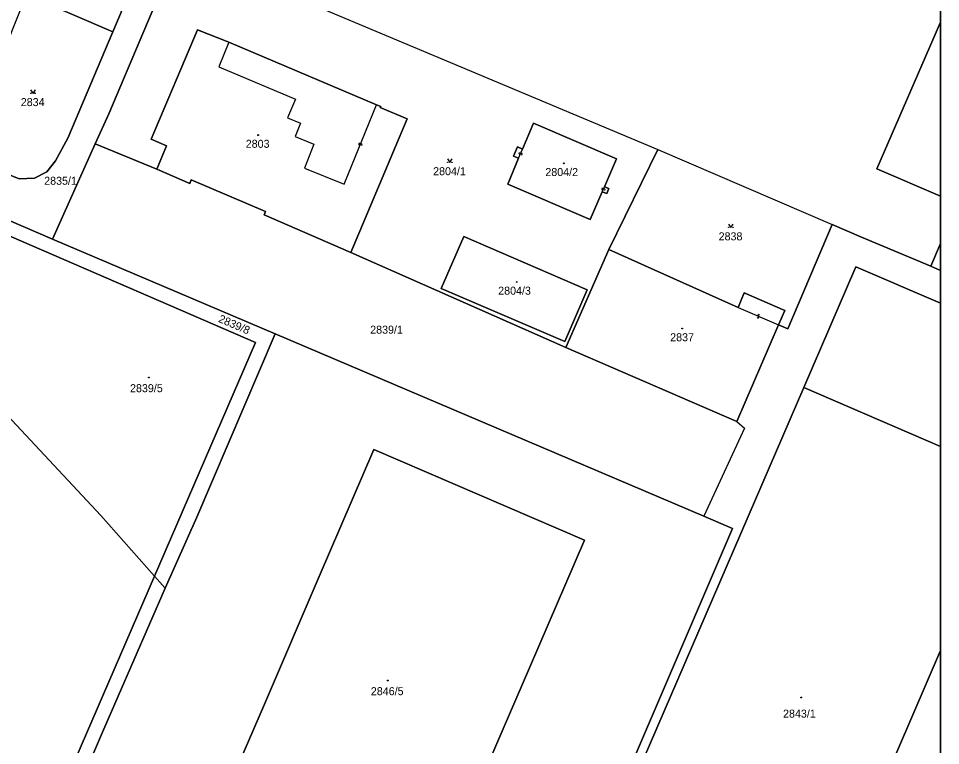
# Model space of a CAD drawing. Extents: x -596024 to -594475, y -1163820 to -1161957.
# Drawn here: x -594671.4 to -594475.5, y -1162561.7 to -1162407.1 of the extents above; entities that cross this region are included whole.
import ezdxf

# ---------------------------------------------------------------- set-up
doc = ezdxf.new("R2010")
doc.units = 0
for name, color, linetype in [('Level 1', 7, 'Continuous'), ('Level 13', 7, 'Continuous'), ('Level 3', 7, 'Continuous'), ('Level 4', 7, 'Continuous'), ('Level 5', 7, 'Continuous'), ('Level 60', 7, 'Continuous'), ('Vrstva 60', 7, 'Continuous'), ('Vrstva 63', 7, 'Continuous')]:
    doc.layers.add(name, color=color, linetype=linetype)

msp = doc.modelspace()

# ---------------------------------------------------------------- linework, layer by layer
at = {"layer": 'Level 1'}
for p, q in [((-594477.55, -1162459.84), (-594475.47, -1162455)), ((-594477.55, -1162459.84), (-594475.47, -1162460.72)), ((-594475.47, -1162498.12), (-594504.55, -1162485.6))]:
    msp.add_line(p, q, dxfattribs=at)
for points in [[(-594637.27, -1162392.22), (-594652.18, -1162427.42), (-594655.04, -1162433.78)], [(-594651.34, -1162409.99), (-594643.71, -1162392.05)], [(-594637.27, -1162392.22), (-594535.51, -1162435.02)], [(-594667.43, -1162402.94), (-594651.34, -1162409.99)], [(-594641.97, -1162439.22), (-594639.91, -1162434.25), (-594643.19, -1162432.83), (-594633.35, -1162409.55), (-594626.69, -1162412.19)], [(-594475.47, -1162407.92), (-594488.98, -1162439.14), (-594475.47, -1162444.95)], [(-594651.34, -1162409.99), (-594660.9, -1162432.59), (-594663.46, -1162437.42), (-594665.34, -1162439.76), (-594667.96, -1162441.13), (-594671.23, -1162441.24), (-594673.97, -1162440.12)], [(-594595.27, -1162425.51), (-594626.69, -1162412.19)], [(-594600.78, -1162456.89), (-594588.79, -1162428.45), (-594594.5, -1162426.08), (-594594.41, -1162425.87), (-594595.27, -1162425.51)], [(-594546.88, -1162442.93), (-594544.31, -1162436.99), (-594561.94, -1162429.42), (-594564.27, -1162434.91)], [(-594664.15, -1162454.04), (-594655.04, -1162433.78)], [(-594655.04, -1162433.78), (-594641.97, -1162439.22)], [(-594564.27, -1162434.91), (-594565.38, -1162434.43), (-594566.21, -1162436.4), (-594565.1, -1162436.88)], [(-594545.95, -1162456.27), (-594535.51, -1162435.02)], [(-594535.51, -1162435.02), (-594498.52, -1162450.95)], [(-594565.1, -1162436.88), (-594567.43, -1162442.35), (-594549.88, -1162449.89), (-594547.33, -1162443.98)], [(-594600.78, -1162456.89), (-594619.16, -1162448.91), (-594618.85, -1162448.19), (-594634.66, -1162441.45), (-594634.98, -1162442.24), (-594641.97, -1162439.22)], [(-594547.33, -1162443.98), (-594546.39, -1162444.37), (-594545.94, -1162443.32), (-594546.88, -1162442.93)], [(-594642.46, -1162525.73), (-594659.42, -1162564.93), (-594671.93, -1162593.86), (-594738.71, -1162564.94), (-594726.35, -1162535.99), (-594702.26, -1162480.31), (-594710.34, -1162476.78), (-594713.85, -1162474.39), (-594717.08, -1162469.84), (-594718.29, -1162464.87), (-594717.89, -1162460.88), (-594716.06, -1162456.23), (-594717.81, -1162453.88), (-594710.73, -1162448.61), (-594708.63, -1162451.59), (-594692.8, -1162458.44), (-594687.89, -1162447.11), (-594677.66, -1162451.54)], [(-594676.67, -1162448.71), (-594664.15, -1162454.04)], [(-594677.66, -1162451.54), (-594686.8, -1162477.58), (-594653.86, -1162512.79), (-594642.46, -1162525.73)], [(-594677.66, -1162451.54), (-594620.97, -1162476.06), (-594642.46, -1162525.73)], [(-594509.9, -1162472.3), (-594507.94, -1162473.15), (-594498.52, -1162450.95)], [(-594477.55, -1162459.84), (-594492.27, -1162453.64), (-594498.52, -1162450.95)], [(-594664.15, -1162454.04), (-594616.82, -1162474.18)], [(-594576.74, -1162453.49), (-594550.51, -1162464.84), (-594555.26, -1162475.83), (-594581.55, -1162464.59), (-594576.74, -1162453.49)], [(-594555.05, -1162477.07), (-594545.95, -1162456.27)], [(-594518.49, -1162468.61), (-594545.95, -1162456.27)], [(-594555.05, -1162477.07), (-594600.78, -1162456.89)], [(-594504.55, -1162485.6), (-594493.49, -1162459.94), (-594475.47, -1162467.69)], [(-594518.49, -1162468.61), (-594517.16, -1162465.51), (-594508.57, -1162469.21), (-594509.9, -1162472.3)], [(-594616.82, -1162474.18), (-594633.44, -1162513.14), (-594640.23, -1162528.26)], [(-594525.77, -1162512.94), (-594616.82, -1162474.18)], [(-594518.77, -1162492.82), (-594509.9, -1162472.3)], [(-594555.05, -1162477.07), (-594518.77, -1162492.82)], [(-594547.58, -1162585.46), (-594504.55, -1162485.6)], [(-594518.77, -1162492.82), (-594517.12, -1162494.23), (-594525.77, -1162512.94)], [(-594595.88, -1162498.78), (-594551.12, -1162518.03), (-594562.8, -1162545.18), (-594571.31, -1162564.94), (-594594.11, -1162617.93), (-594638.87, -1162598.66), (-594619.11, -1162552.96), (-594607.5, -1162525.78), (-594595.88, -1162498.78)], [(-594563.33, -1162617.21), (-594546.03, -1162577.09), (-594519.65, -1162515.55), (-594525.77, -1162512.94)], [(-594642.46, -1162525.73), (-594640.23, -1162528.26)], [(-594671.35, -1162600.14), (-594659.05, -1162571.75), (-594653.5, -1162558.91), (-594640.23, -1162528.26)], [(-594547.58, -1162585.46), (-594502.68, -1162604.79), (-594475.47, -1162541.54)]]:
    msp.add_lwpolyline(points, dxfattribs=at)
at = {"layer": 'Level 13'}
for centre, start, end in [((-594598.88, -1162433.87), 105.215, 337.313), ((-594598.54, -1162434.01), 285.0006, 157.5906), ((-594564.86, -1162435.83), 104.5261, 336.6241), ((-594564.52, -1162435.97), 284.3116, 156.9016), ((-594547.27, -1162443.39), 104.1741, 336.2721), ((-594546.93, -1162443.53), 283.9597, 156.5497), ((-594514.13, -1162470.29), 14.1259, 246.2239), ((-594514.27, -1162470.63), 193.9114, 66.5014)]:
    msp.add_arc(centre, 0.184, start, end, dxfattribs=at)
at = {"layer": 'Level 3'}
for points in [[(-594626.69, -1162412.19), (-594628.82, -1162417.41), (-594612.54, -1162424.32), (-594614.2, -1162428.27), (-594611.46, -1162429.44), (-594612.6, -1162432.23), (-594608.63, -1162433.89), (-594610.58, -1162438.94), (-594602.14, -1162442.38), (-594595.27, -1162425.51)], [(-594565.1, -1162436.88), (-594564.27, -1162434.91)], [(-594547.33, -1162443.98), (-594546.88, -1162442.93)], [(-594518.49, -1162468.61), (-594509.9, -1162472.3)]]:
    msp.add_lwpolyline(points, dxfattribs=at)
at = {"layer": 'Level 5'}
for points in [[(-594668.77, -1162422.33), (-594668.27, -1162423.08), (-594667.77, -1162422.33)], [(-594580.23, -1162437.02), (-594579.73, -1162437.77), (-594579.23, -1162437.02)], [(-594520.5, -1162450.87), (-594520, -1162451.62), (-594519.5, -1162450.87)]]:
    msp.add_lwpolyline(points, dxfattribs=at)
for centre, radius in [((-594668.72, -1162423.03), 0.05), ((-594667.82, -1162423.03), 0.05), ((-594620.46, -1162431.94), 0.09), ((-594620.46, -1162431.94), 0.0521), ((-594580.18, -1162437.72), 0.05), ((-594579.28, -1162437.72), 0.05), ((-594555.52, -1162437.95), 0.09), ((-594555.52, -1162437.95), 0.0521), ((-594520.45, -1162451.57), 0.05), ((-594519.55, -1162451.57), 0.05), ((-594565.52, -1162463.17), 0.09), ((-594565.52, -1162463.17), 0.0521), ((-594530.35, -1162473.07), 0.09), ((-594530.35, -1162473.07), 0.0521), ((-594643.65, -1162483.47), 0.09), ((-594643.65, -1162483.47), 0.0521), ((-594592.91, -1162547.89), 0.09), ((-594592.91, -1162547.89), 0.0521), ((-594505.06, -1162551.52), 0.09), ((-594505.06, -1162551.52), 0.0521)]:
    msp.add_circle(centre, radius, dxfattribs=at)
at = {"layer": 'Level 60'}
for points in [[(-594675.58, -1162445.23), (-594673.97, -1162440.12), (-594671.23, -1162441.24), (-594667.96, -1162441.13), (-594665.34, -1162439.76), (-594663.46, -1162437.42), (-594660.9, -1162432.59), (-594651.34, -1162409.99), (-594643.71, -1162392.05), (-594610.68, -1162314.35), (-594608.33, -1162308.78), (-594597.18, -1162280.54), (-594594.51, -1162273.87), (-594593.93, -1162274.12), (-594588.09, -1162276.66), (-594605.04, -1162316.67), (-594625.82, -1162365.52), (-594637.27, -1162392.22), (-594652.18, -1162427.42), (-594655.04, -1162433.78), (-594664.15, -1162454.04), (-594676.67, -1162448.71)], [(-594667.43, -1162402.94), (-594676.97, -1162399.54), (-594736.66, -1162375.16), (-594737.51, -1162375.26), (-594734.83, -1162369.04), (-594699.4, -1162383.25), (-594696.5, -1162383.23), (-594694.11, -1162382.09), (-594692.6, -1162380.36), (-594691.28, -1162377.35), (-594683.2, -1162380.56), (-594649.29, -1162394.03), (-594645.86, -1162393.52), (-594643.71, -1162392.05), (-594651.34, -1162409.99)], [(-594555.05, -1162477.07), (-594600.78, -1162456.89), (-594588.79, -1162428.45), (-594594.5, -1162426.08), (-594594.41, -1162425.87), (-594595.27, -1162425.51), (-594626.69, -1162412.19), (-594633.35, -1162409.55), (-594643.19, -1162432.83), (-594639.91, -1162434.25), (-594641.97, -1162439.22), (-594655.04, -1162433.78), (-594652.18, -1162427.42), (-594637.27, -1162392.22), (-594535.51, -1162435.02), (-594545.95, -1162456.27)], [(-594673.97, -1162440.12), (-594683.32, -1162436.27), (-594671.38, -1162406.36), (-594670.31, -1162403.7), (-594669.48, -1162402.91), (-594667.43, -1162402.94), (-594651.34, -1162409.99), (-594660.9, -1162432.59), (-594663.46, -1162437.42), (-594665.34, -1162439.76), (-594667.96, -1162441.13), (-594671.23, -1162441.24)], [(-594600.78, -1162456.89), (-594619.16, -1162448.91), (-594618.85, -1162448.19), (-594634.66, -1162441.45), (-594634.98, -1162442.24), (-594641.97, -1162439.22), (-594639.91, -1162434.25), (-594643.19, -1162432.83), (-594633.35, -1162409.55), (-594626.69, -1162412.19), (-594595.27, -1162425.51), (-594594.41, -1162425.87), (-594594.5, -1162426.08), (-594588.79, -1162428.45)], [(-594567.43, -1162442.35), (-594549.88, -1162449.89), (-594547.33, -1162443.98), (-594546.39, -1162444.37), (-594545.94, -1162443.32), (-594546.88, -1162442.93), (-594544.31, -1162436.99), (-594561.94, -1162429.42), (-594564.27, -1162434.91), (-594565.38, -1162434.43), (-594566.21, -1162436.4), (-594565.1, -1162436.88)], [(-594549.88, -1162449.89), (-594567.43, -1162442.35), (-594565.1, -1162436.88), (-594566.21, -1162436.4), (-594565.38, -1162434.43), (-594564.27, -1162434.91), (-594561.94, -1162429.42), (-594544.31, -1162436.99), (-594546.88, -1162442.93), (-594545.94, -1162443.32), (-594546.39, -1162444.37), (-594547.33, -1162443.98)], [(-594600.78, -1162456.89), (-594555.05, -1162477.07), (-594518.77, -1162492.82), (-594517.12, -1162494.23), (-594525.77, -1162512.94), (-594616.82, -1162474.18), (-594664.15, -1162454.04), (-594655.04, -1162433.78), (-594641.97, -1162439.22), (-594634.98, -1162442.24), (-594634.66, -1162441.45), (-594618.85, -1162448.19), (-594619.16, -1162448.91)], [(-594517.16, -1162465.51), (-594518.49, -1162468.61), (-594545.95, -1162456.27), (-594535.51, -1162435.02), (-594498.52, -1162450.95), (-594507.94, -1162473.15), (-594509.9, -1162472.3), (-594508.57, -1162469.21)], [(-594726.35, -1162535.99), (-594702.26, -1162480.31), (-594710.34, -1162476.78), (-594713.85, -1162474.39), (-594717.08, -1162469.84), (-594718.29, -1162464.87), (-594717.89, -1162460.88), (-594716.06, -1162456.23), (-594717.81, -1162453.88), (-594710.73, -1162448.61), (-594708.63, -1162451.59), (-594692.8, -1162458.44), (-594687.89, -1162447.11), (-594677.66, -1162451.54), (-594686.8, -1162477.58), (-594653.86, -1162512.79), (-594642.46, -1162525.73), (-594659.42, -1162564.93), (-594671.93, -1162593.86), (-594738.71, -1162564.94)], [(-594664.15, -1162454.04), (-594616.82, -1162474.18), (-594633.44, -1162513.14), (-594640.23, -1162528.26), (-594642.46, -1162525.73), (-594620.97, -1162476.06), (-594677.66, -1162451.54), (-594676.67, -1162448.71)], [(-594653.86, -1162512.79), (-594686.8, -1162477.58), (-594677.66, -1162451.54), (-594620.97, -1162476.06), (-594642.46, -1162525.73)], [(-594550.51, -1162464.84), (-594576.74, -1162453.49), (-594581.55, -1162464.59), (-594555.26, -1162475.83)], [(-594576.74, -1162453.49), (-594550.51, -1162464.84), (-594555.26, -1162475.83), (-594581.55, -1162464.59)], [(-594518.49, -1162468.61), (-594517.16, -1162465.51), (-594508.57, -1162469.21), (-594509.9, -1162472.3), (-594518.77, -1162492.82), (-594555.05, -1162477.07), (-594545.95, -1162456.27)], [(-594616.82, -1162474.18), (-594525.77, -1162512.94), (-594519.65, -1162515.55), (-594546.03, -1162577.09), (-594563.33, -1162617.21), (-594571.71, -1162638.03), (-594573.7, -1162642.63), (-594600.8, -1162630.84), (-594601.07, -1162631.49), (-594601.93, -1162631.09), (-594601.65, -1162630.48), (-594635.9, -1162615.59), (-594637.34, -1162618.87), (-594639.44, -1162617.96), (-594638, -1162614.66), (-594671.35, -1162600.14), (-594659.05, -1162571.75), (-594653.5, -1162558.91), (-594640.23, -1162528.26), (-594633.44, -1162513.14)], [(-594551.12, -1162518.03), (-594595.88, -1162498.78), (-594607.5, -1162525.78), (-594619.11, -1162552.96), (-594638.87, -1162598.66), (-594594.11, -1162617.93), (-594571.31, -1162564.94), (-594562.8, -1162545.18)], [(-594595.88, -1162498.78), (-594551.12, -1162518.03), (-594562.8, -1162545.18), (-594571.31, -1162564.94), (-594594.11, -1162617.93), (-594638.87, -1162598.66), (-594619.11, -1162552.96), (-594607.5, -1162525.78)]]:
    msp.add_lwpolyline(points, close=True, dxfattribs=at)
msp.add_lwpolyline([(-594659.42, -1162564.93), (-594642.46, -1162525.73), (-594640.23, -1162528.26), (-594653.5, -1162558.91), (-594659.05, -1162571.75)], dxfattribs=at)
at = {"layer": 'Vrstva 60'}
for points in [[(-594637.27, -1162392.22), (-594535.51, -1162435.02), (-594498.52, -1162450.95), (-594492.27, -1162453.64), (-594477.55, -1162459.84), (-594475.47, -1162455), (-594475.47, -1162444.95), (-594488.98, -1162439.14), (-594475.47, -1162407.92), (-594475.47, -1162383.37)], [(-594547.58, -1162585.46), (-594504.55, -1162485.6), (-594493.49, -1162459.94), (-594475.47, -1162467.69), (-594475.47, -1162460.72), (-594477.55, -1162459.84), (-594492.27, -1162453.64), (-594498.52, -1162450.95), (-594507.94, -1162473.15), (-594509.9, -1162472.3), (-594518.77, -1162492.82), (-594517.12, -1162494.23), (-594525.77, -1162512.94), (-594519.65, -1162515.55), (-594546.03, -1162577.09)]]:
    msp.add_lwpolyline(points, dxfattribs=at)
for points in [[(-594475.47, -1162444.95), (-594475.47, -1162407.92), (-594488.98, -1162439.14)], [(-594475.47, -1162460.72), (-594475.47, -1162455), (-594477.55, -1162459.84)], [(-594475.47, -1162467.69), (-594493.49, -1162459.94), (-594504.55, -1162485.6), (-594475.47, -1162498.12)], [(-594475.47, -1162541.54), (-594475.47, -1162498.12), (-594504.55, -1162485.6), (-594547.58, -1162585.46), (-594502.68, -1162604.79)], [(-594475.47, -1162600.63), (-594475.47, -1162541.54), (-594502.68, -1162604.79), (-594547.58, -1162585.46), (-594554.99, -1162603.06), (-594522.05, -1162617.21), (-594519.97, -1162612.44), (-594519.79, -1162612.22), (-594519.33, -1162612.21), (-594517.16, -1162613.13), (-594515.8, -1162613.92), (-594515.1, -1162614.63), (-594514.41, -1162615.69), (-594514.07, -1162617.1), (-594514.1, -1162618.7), (-594515.11, -1162621.27), (-594519.57, -1162626.94), (-594520.68, -1162628.31), (-594519.27, -1162626.9), (-594506.17, -1162617.03), (-594502.89, -1162621.42)]]:
    msp.add_lwpolyline(points, close=True, dxfattribs=at)
at = {"layer": 'Vrstva 63'}
msp.add_lwpolyline([(-594475.47, -1163820.23), (-596024.42, -1163820.23), (-596024.42, -1161956.88), (-594475.47, -1161956.88)], close=True, dxfattribs=at)

# ---------------------------------------------------------------- texts
at = {"layer": 'Level 4'}
for s, p in [('2834', (-594670.87, -1162425.78)), ('2803', (-594623.08, -1162434.64)), ('2804/1', (-594583.27, -1162440.47)), ('2804/2', (-594559.43, -1162440.65)), ('2835/1', (-594665.9, -1162442.5)), ('2838', (-594522.62, -1162454.32)), ('2804/3', (-594569.45, -1162465.87)), ('2839/1', (-594596.64, -1162474.16)), ('2837', (-594532.91, -1162475.77)), ('2839/5', (-594647.66, -1162486.6)), ('2846/5', (-594596.5, -1162551.02)), ('2843/1', (-594508.93, -1162555.79))]:
    msp.add_text(s, height=1.7, dxfattribs=at).set_placement(p)
msp.add_text('2839/8', height=1.7, rotation=336.6068, dxfattribs=at).set_placement((-594629.04, -1162471.6))

doc.saveas('drawing.dxf')
